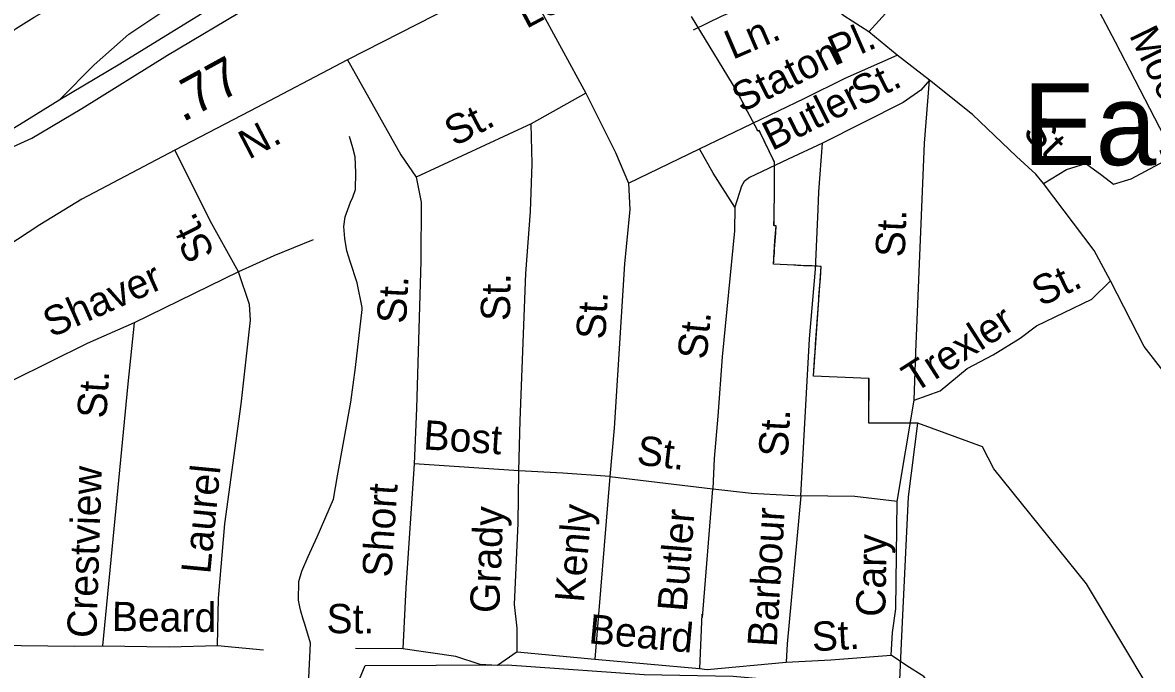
# Model space of a CAD drawing. Extents: x 1473865 to 1648260, y 639067 to 773536.
# Drawn here: x 1568001 to 1571669, y 701811 to 703909 of the extents above; entities that cross this region are included whole.
import ezdxf

# ---------------------------------------------------------------- set-up
doc = ezdxf.new("R2010")
doc.units = 0
for name, color, linetype in [('Exist Boundary Political City Limit New', 7, 'Continuous'), ('Exist Civil Demographics City Label', 7, 'Continuous'), ('Exist Hydrographic Misc Water Feature', 7, 'Continuous'), ('Exist Railroad Mainline', 7, 'Continuous'), ('Exist Railroad Siding', 7, 'Continuous'), ('Exist Road Non-System Type 51', 7, 'Continuous'), ('Exist Road Non-System Type 51 Label', 7, 'Continuous'), ('Exist Road Secondary Mileage Hundredths English Label', 7, 'Continuous'), ('Exist Road Secondary Type 51 Attributed', 7, 'Continuous'), ('Exist Road Secondary Type 51 Label', 7, 'Continuous'), ('Map Preparation Boundary City Limit Buffer Line', 7, 'Continuous')]:
    doc.layers.add(name, color=color, linetype=linetype)

msp = doc.modelspace()

# ---------------------------------------------------------------- linework, layer by layer
at = {"layer": 'Exist Boundary Political City Limit New'}
msp.add_line((1570385.2, 703562.5), (1570353.9, 703620.9), dxfattribs=at)
for points in [[(1570907.6, 702609.8), (1570748.2, 702610.6), (1570748.1, 702755.2), (1570568.5, 702762.4), (1570593.5, 703118.4), (1570438.8, 703125.6), (1570439.4, 703145.3), (1570443.4, 703201.6), (1570447.6, 703250.2), (1570439.6, 703250.9), (1570440.5, 703279.1), (1570440.5, 703319.4), (1570442, 703327.7), (1570442.1, 703403.2), (1570442.1, 703456.8), (1570392.4, 703559.5), (1570387.4, 703558.1), (1570353.9, 703620.9), (1570320.5, 703685.7), (1570172.4, 703929.1)], [(1570353.9, 703620.9), (1570353.4, 703621.8), (1570347, 703634.2), (1570346.5, 703635.1), (1570346, 703635.9), (1570345.6, 703636.8), (1570321, 703684.8), (1570320.5, 703685.7), (1570172.4, 703929.1)], [(1570438, 703464.6), (1570437.6, 703465.6), (1570433, 703475.6), (1570432.6, 703476.5), (1570425, 703491.9), (1570424.6, 703492.9), (1570422.2, 703497.8), (1570421.9, 703498.7), (1570418.1, 703506.3), (1570417.8, 703507.2), (1570415.1, 703512.2), (1570414.8, 703513.2), (1570412, 703518.9), (1570411.6, 703519.9), (1570407, 703529.1), (1570406.6, 703530.1), (1570401.2, 703541.1), (1570400.9, 703542), (1570396.6, 703550.5), (1570396.2, 703551.4), (1570395.4, 703553.1), (1570395, 703554), (1570392.4, 703559.5), (1570388, 703557.4), (1570387.4, 703558.1), (1570385.8, 703561.6), (1570385.2, 703562.5)], [(1570440.4, 703250.8), (1570440.5, 703253.8), (1570440.6, 703262.6), (1570440.5, 703265.3), (1570440.4, 703269.4), (1570440.5, 703279.1), (1570440.9, 703311.9), (1570441, 703314.6), (1570441.2, 703318.6), (1570442, 703327.7), (1570442.2, 703356), (1570442.1, 703403.2), (1570442.1, 703406.7), (1570442.1, 703428.1), (1570442.1, 703431.6), (1570442.1, 703449.4), (1570442.1, 703456.8), (1570438, 703464.6)], [(1570439.4, 703131.6), (1570439.6, 703135.3), (1570439.9, 703140.6), (1570440.1, 703144.6), (1570441.4, 703161.8), (1570442.2, 703175.4), (1570444.1, 703200.9), (1570446, 703226.9), (1570447.6, 703250.2)], [(1570447.6, 703250.2), (1570446.9, 703250.2), (1570441.2, 703250.6), (1570440.4, 703250.8)], [(1570592.8, 703118.5), (1570589.2, 703118.8), (1570581.1, 703119.4), (1570577.6, 703119.6), (1570572.2, 703119.7), (1570563.4, 703119.9), (1570550.2, 703120.3), (1570548.5, 703120.4), (1570542.5, 703120.6), (1570541.9, 703120.7), (1570535.8, 703120.9), (1570524.6, 703121.5), (1570517.5, 703121.8), (1570516.9, 703121.9), (1570511, 703122.1), (1570504.8, 703122.4), (1570438.8, 703125.6), (1570438.9, 703126.2), (1570439.1, 703129.7), (1570439.4, 703131.6)], [(1570568, 702762.9), (1570573, 702832.6), (1570573.4, 702837.3), (1570575.5, 702866.2), (1570585.8, 703010.5), (1570586, 703016.7), (1570586, 703017.8), (1570586.1, 703018.6), (1570587.2, 703032.4), (1570588.4, 703046.2), (1570590.8, 703079), (1570593.5, 703118.4), (1570592.8, 703118.5)], [(1570748.1, 702755.2), (1570568.5, 702762.4), (1570568, 702762.9)], [(1570748.2, 702610.6), (1570748.9, 702755), (1570748.1, 702755.2)], [(1569619, 700517.9), (1569845.4, 700862.1), (1569727.1, 700921.5), (1569531.8, 700876.3), (1569350.6, 700867.8), (1569238.8, 700917.9), (1569051.1, 701085.6), (1568989.2, 701091.5), (1568958.6, 701072.2), (1568926.9, 700798.3), (1568703.2, 700835.6), (1569113.1, 701823.8), (1569573.9, 701825.9), (1570018.5, 701794.5), (1570307.5, 701789.5), (1570591.6, 701764.6), (1570847.6, 701754.1), (1570854.9, 701919.1), (1570876.4, 702371.2), (1570907.6, 702609.8)], [(1570907.6, 702609.8), (1570771.9, 702610.6), (1570748.2, 702610.6)], [(1571664.6, 701738.1), (1571454.4, 702089), (1571153.9, 702461.6), (1571117.2, 702532.9), (1570907.6, 702609.8)]]:
    msp.add_lwpolyline(points, dxfattribs=at)
at = {"layer": 'Exist Hydrographic Misc Water Feature'}
msp.add_lwpolyline([(1568929.3, 701761.6), (1568936.1, 701896.8), (1568917.7, 701957.9), (1568911.8, 701974.5), (1568904.5, 702000.1), (1568900.8, 702014.1), (1568897.3, 702036.3), (1568898.5, 702097), (1568907.3, 702129.7), (1568928.2, 702177.6), (1568957.7, 702241), (1569010.4, 702363.9), (1569024, 702439.1), (1569067.2, 702678.7), (1569081.8, 702790.8), (1569103.4, 702978.3), (1569104, 702985.7), (1569087.1, 703064.8), (1569065.1, 703134.2), (1569053.9, 703168.9), (1569046.8, 703209.2), (1569043.6, 703247.9), (1569048.4, 703279.7), (1569065.3, 703327), (1569073.6, 703343.3), (1569082.1, 703367.7), (1569083.5, 703422.7), (1569080.6, 703474.4), (1569073.2, 703503.3), (1569062, 703539.6)], dxfattribs=at)
at = {"layer": 'Exist Railroad Mainline'}
for points in [[(1568122, 703659.7), (1568317.3, 703775.8), (1568593, 703945.1), (1568898.9, 704128), (1569232.9, 704328.8), (1569548.8, 704523.7), (1569880.8, 704722.5), (1570184.8, 704913.6), (1570472.6, 705084.7), (1570798.6, 705285.6), (1571104.4, 705468.5), (1571410.3, 705655.7), (1571704, 705828.8), (1572044.1, 706035.4), (1573072.3, 706662.4)], [(1567763.9, 703443.2), (1567991.3, 703578.9), (1568122, 703659.7)]]:
    msp.add_lwpolyline(points, dxfattribs=at)
at = {"layer": 'Exist Railroad Siding'}
for points in [[(1567763.9, 703443.2), (1567876.1, 703464), (1568030.9, 703534.5), (1568193.9, 703630.8), (1568471.5, 703804.1), (1568741.1, 703963.4), (1568944.3, 704091.3), (1569250.2, 704274.4), (1569485.6, 704417.9), (1569678.8, 704534.1), (1569884, 704656), (1570091.3, 704783.9), (1570316.8, 704923.8), (1570538.2, 705063.6), (1570707.3, 705163.8), (1570906.4, 705283.9), (1571143.7, 705423.5), (1571349.1, 705545.4), (1571542.2, 705663.6), (1571669, 705742.3), (1571811.8, 705828.8)], [(1568122, 703659.7), (1568233.2, 703772.7), (1568346.2, 703871.5), (1568479.1, 703960.2), (1568692.4, 704090.2)], [(1567584.6, 703327), (1567665.5, 703418.2), (1567738.5, 703513.4), (1567797.5, 703600.8), (1567836.3, 703700.5), (1567885.2, 703784.2), (1567923.6, 703831.6), (1567949.9, 703863.5), (1567978.2, 703889.1), (1568038.6, 703927.1), (1568111, 703967.9), (1568247.7, 704048.6)]]:
    msp.add_lwpolyline(points, dxfattribs=at)
at = {"layer": 'Exist Road Non-System Type 51'}
for p, q in [((1570840.6, 703804.2), (1570747.9, 703880)), ((1570945, 703722.3), (1570840.6, 703804.2)), ((1569830.1, 703680.5), (1569651.8, 703581)), ((1569651.8, 703581), (1569278.7, 703408.1)), ((1569968.4, 703388.9), (1570198.6, 703500.5)), ((1568702.2, 703100.9), (1568363.1, 702935.9)), ((1570895.4, 702684.8), (1570900.4, 702840.8)), ((1570840.4, 702355.9), (1570895.4, 702684.8)), ((1569612.6, 702455.4), (1569272.9, 702477.9)), ((1569907.2, 702436.9), (1569858.3, 701844.8)), ((1569907.2, 702436.9), (1570241.7, 702397.3)), ((1570207.9, 701979.7), (1570241.7, 702397.3)), ((1570527.4, 702373.9), (1570483.3, 701894.2)), ((1570205.8, 701990), (1570198.8, 701813.8)), ((1568634.5, 701889.3), (1568783.3, 701875.1)), ((1570483.3, 701894.2), (1570480.3, 701834.4)), ((1569235.5, 701878.3), (1569081.5, 701879.2)), ((1569606.3, 701867.8), (1569858.3, 701844.8)), ((1569858.3, 701844.8), (1570198.8, 701813.8))]:
    msp.add_line(p, q, dxfattribs=at)
for points in [[(1570747.9, 703880), (1570823.6, 703962.7), (1570903, 704037.1), (1570994.4, 704105.3), (1571281.8, 704274), (1571401.2, 704351.6), (1571512.5, 704413.6)], [(1571570.8, 704293.5), (1571434.2, 704193), (1571407.5, 704161.6), (1571405.1, 704127.6), (1571455, 704024.5), (1571547.8, 703846.8), (1571739.7, 703477.5)], [(1569615, 704067.7), (1569671.3, 703970.6), (1569830.1, 703680.5)], [(1570546.4, 704017.9), (1570375.7, 703975.1), (1570268.7, 703929.3), (1570177.8, 703884.9)], [(1570747.9, 703880), (1570666.9, 703931.6), (1570594.1, 703990.9)], [(1570198.6, 703500.5), (1570539.9, 703663.9), (1570671.1, 703729.4), (1570840.6, 703804.2)], [(1569056.5, 703788.5), (1569229.6, 703480.2), (1569278.7, 703408.1)], [(1570945, 703722.3), (1570916.6, 703690.7), (1570859.7, 703649.8), (1570597.2, 703518.8)], [(1570900.4, 702840.8), (1570929.3, 703518.5), (1570945, 703722.3)], [(1571314.7, 703387.4), (1571289.7, 703417.5), (1571227.2, 703475), (1571085.1, 703611.4), (1570945, 703722.3)], [(1569830.1, 703680.5), (1569926.2, 703487.6), (1569968.4, 703388.9)], [(1569612.6, 702455.4), (1569616.6, 702618.3), (1569634.7, 703095.1), (1569650.4, 703296.8), (1569655.3, 703450.8), (1569651.8, 703581)], [(1570313, 703310.3), (1570243, 703421.5), (1570198.6, 703500.5)], [(1570597.2, 703518.8), (1570486.2, 703466.5), (1570360.8, 703407.3), (1570343.7, 703393.7), (1570334.4, 703379.1), (1570313, 703310.3)], [(1570527.4, 702373.9), (1570555.1, 702883.4), (1570575.5, 703109.1), (1570583.7, 703303.2), (1570586.2, 703361), (1570597.2, 703518.8)], [(1568702.2, 703100.9), (1568615.5, 703256.7), (1568496, 703496)], [(1571314.7, 703387.4), (1571389.7, 703432.5), (1571452.2, 703452.5), (1571504.7, 703414.9), (1571542.2, 703384.9), (1571599.7, 703402.4), (1571739.7, 703477.5)], [(1569278.7, 703408.1), (1569295.5, 703326.8), (1569294, 703136.7), (1569280.1, 702657.8), (1569272.9, 702477.9)], [(1569968.4, 703388.9), (1569972.7, 703302.7), (1569955.3, 703127), (1569921.6, 702593.8), (1569907.2, 702436.9)], [(1571532.2, 703072.2), (1571479.7, 703169.8), (1571314.7, 703387.4)], [(1570313, 703310.3), (1570311.7, 703234.3), (1570271.8, 702824.9), (1570258.3, 702633), (1570245.7, 702495.2), (1570241.7, 702397.3)], [(1568944.4, 703204.3), (1568817.3, 703152.8), (1568702.2, 703100.9)], [(1568634.5, 701889.3), (1568637.6, 702042.6), (1568657.5, 702283.4), (1568711, 702672.1), (1568741, 702944.7), (1568738, 702994.8), (1568702.2, 703100.9)], [(1570895.4, 702684.8), (1570980.1, 702715.3), (1571067.2, 702787), (1571152.2, 702832), (1571239.5, 702886.3), (1571292.3, 702925.3), (1571471.9, 703011.9), (1571532.2, 703072.2)], [(1571774.6, 702688), (1571642.1, 702858.3), (1571532.2, 703072.2)], [(1568363.1, 702935.9), (1568211.4, 702868.4), (1567966.2, 702747.2)], [(1568363.1, 702935.9), (1568343.2, 702738), (1568303.7, 702334.4), (1568260.6, 701887.7)], [(1567966.2, 702747.2), (1567955.5, 702627.6), (1567897.9, 702143.9), (1567885, 701992.3), (1567879.6, 701913.4), (1567880.5, 701892.3), (1567997, 701889.3), (1568170.2, 701886.2), (1568260.6, 701887.7)], [(1569272.9, 702477.9), (1569245.2, 702076.2), (1569235.5, 701878.3)], [(1569606.3, 701867.8), (1569606.9, 701945.3), (1569598.4, 702021.5), (1569609.4, 702285.4), (1569612.6, 702455.4)], [(1569907.2, 702436.9), (1569755, 702447.8), (1569612.6, 702455.4)], [(1570241.7, 702397.3), (1570367.5, 702382.9), (1570527.4, 702373.9)], [(1570840.4, 702355.9), (1570702.5, 702372.7), (1570527.4, 702373.9)], [(1570820.5, 701857.4), (1570824.8, 701931.5), (1570836.1, 702007.3), (1570840.4, 702355.9)], [(1568260.6, 701887.7), (1568477.3, 701884.9), (1568634.5, 701889.3)], [(1569606.3, 701867.8), (1569542.6, 701824.5), (1569486.6, 701827.4), (1569407.1, 701853.1), (1569235.5, 701878.3)], [(1570480.3, 701834.4), (1570624.3, 701842.1), (1570820.5, 701857.4)], [(1571399.3, 701390.8), (1571350.8, 701575.8), (1571313.8, 701624.6), (1571268.1, 701649.3), (1571212.4, 701666.5), (1571132.6, 701676.1), (1571054.4, 701669.5), (1571026.6, 701678), (1570995, 701700.7), (1570926.5, 701787.9), (1570871.2, 701823.1), (1570820.5, 701857.4)], [(1570198.8, 701813.8), (1570223.8, 701811.5), (1570480.3, 701834.4)]]:
    msp.add_lwpolyline(points, dxfattribs=at)
at = {"layer": 'Exist Road Secondary Type 51 Attributed'}
msp.add_lwpolyline([(1576034.3, 707890.1), (1574879.9, 707194.8), (1574149.1, 706750.6), (1573868.3, 706563.2), (1573001.7, 706031.7), (1572825.5, 705917), (1572398.4, 705663.1), (1572192.3, 705534.4), (1571754.4, 705265.3), (1571334.1, 705008.1), (1571198.1, 704924), (1570978, 704794), (1570746, 704659.9), (1570539.9, 704551.8), (1570279.9, 704421.7), (1570117.9, 704327.6), (1569785.8, 704161.5), (1569056.5, 703788.5), (1568739.2, 703621.9), (1568496, 703496), (1568193.4, 703337), (1568057.4, 703252.9), (1567947.4, 703180.9)], dxfattribs=at)
at = {"layer": 'Map Preparation Boundary City Limit Buffer Line'}
msp.add_line((1570385.2, 703562.5), (1570353.9, 703620.9), dxfattribs=at)
for points in [[(1570353.9, 703620.9), (1570353.4, 703621.8), (1570347, 703634.2), (1570346.5, 703635.1), (1570346, 703635.9), (1570345.6, 703636.8), (1570321, 703684.8), (1570320.5, 703685.7), (1570172.4, 703929.1)], [(1570907.6, 702609.8), (1570748.2, 702610.6), (1570748.1, 702755.2), (1570568.5, 702762.4), (1570593.5, 703118.4), (1570438.8, 703125.6), (1570439.4, 703145.3), (1570443.4, 703201.6), (1570447.6, 703250.2), (1570439.6, 703250.9), (1570440.5, 703279.1), (1570440.5, 703319.4), (1570442, 703327.7), (1570442.1, 703403.2), (1570442.1, 703456.8), (1570392.4, 703559.5), (1570387.4, 703558.1), (1570353.9, 703620.9), (1570320.5, 703685.7), (1570172.4, 703929.1)], [(1570438, 703464.6), (1570437.6, 703465.6), (1570433, 703475.6), (1570432.6, 703476.5), (1570425, 703491.9), (1570424.6, 703492.9), (1570422.2, 703497.8), (1570421.9, 703498.7), (1570418.1, 703506.3), (1570417.8, 703507.2), (1570415.1, 703512.2), (1570414.8, 703513.2), (1570412, 703518.9), (1570411.6, 703519.9), (1570407, 703529.1), (1570406.6, 703530.1), (1570401.2, 703541.1), (1570400.9, 703542), (1570396.6, 703550.5), (1570396.2, 703551.4), (1570395.4, 703553.1), (1570395, 703554), (1570392.4, 703559.5), (1570388, 703557.4), (1570387.4, 703558.1), (1570385.8, 703561.6), (1570385.2, 703562.5)], [(1570440.4, 703250.8), (1570440.5, 703253.8), (1570440.6, 703262.6), (1570440.5, 703265.3), (1570440.4, 703269.4), (1570440.5, 703279.1), (1570440.9, 703311.9), (1570441, 703314.6), (1570441.2, 703318.6), (1570442, 703327.7), (1570442.2, 703356), (1570442.1, 703403.2), (1570442.1, 703406.7), (1570442.1, 703428.1), (1570442.1, 703431.6), (1570442.1, 703449.4), (1570442.1, 703456.8), (1570438, 703464.6)], [(1570439.4, 703131.6), (1570439.6, 703135.3), (1570439.9, 703140.6), (1570440.1, 703144.6), (1570441.4, 703161.8), (1570442.2, 703175.4), (1570444.1, 703200.9), (1570446, 703226.9), (1570447.6, 703250.2)], [(1570447.6, 703250.2), (1570446.9, 703250.2), (1570441.2, 703250.6), (1570440.4, 703250.8)], [(1570592.8, 703118.5), (1570589.2, 703118.8), (1570581.1, 703119.4), (1570577.6, 703119.6), (1570572.2, 703119.7), (1570563.4, 703119.9), (1570550.2, 703120.3), (1570548.5, 703120.4), (1570542.5, 703120.6), (1570541.9, 703120.7), (1570535.8, 703120.9), (1570524.6, 703121.5), (1570517.5, 703121.8), (1570516.9, 703121.9), (1570511, 703122.1), (1570504.8, 703122.4), (1570438.8, 703125.6), (1570438.9, 703126.2), (1570439.1, 703129.7), (1570439.4, 703131.6)], [(1570568, 702762.9), (1570573, 702832.6), (1570573.4, 702837.3), (1570575.5, 702866.2), (1570585.8, 703010.5), (1570586, 703016.7), (1570586, 703017.8), (1570586.1, 703018.6), (1570587.2, 703032.4), (1570588.4, 703046.2), (1570590.8, 703079), (1570593.5, 703118.4), (1570592.8, 703118.5)], [(1570748.1, 702755.2), (1570568.5, 702762.4), (1570568, 702762.9)], [(1570748.2, 702610.6), (1570748.9, 702755), (1570748.1, 702755.2)], [(1569619, 700517.9), (1569845.4, 700862.1), (1569727.1, 700921.5), (1569531.8, 700876.3), (1569350.6, 700867.8), (1569238.8, 700917.9), (1569051.1, 701085.6), (1568989.2, 701091.5), (1568958.6, 701072.2), (1568926.9, 700798.3), (1568703.2, 700835.6), (1569113.1, 701823.8), (1569573.9, 701825.9), (1570018.5, 701794.5), (1570307.5, 701789.5), (1570591.6, 701764.6), (1570847.6, 701754.1), (1570854.9, 701919.1), (1570876.4, 702371.2), (1570907.6, 702609.8)], [(1570907.6, 702609.8), (1570771.9, 702610.6), (1570748.2, 702610.6)], [(1571664.6, 701738.1), (1571454.4, 702089), (1571153.9, 702461.6), (1571117.2, 702532.9), (1570907.6, 702609.8)]]:
    msp.add_lwpolyline(points, dxfattribs=at)

# ---------------------------------------------------------------- texts
at = {"layer": 'Exist Civil Demographics City Label'}
msp.add_text('East Spencer', height=265, dxfattribs=at).set_placement((1571248.1, 703447.3))
at = {"layer": 'Exist Road Non-System Type 51 Label'}
for s, rotation, p in [('Ln.', 23.2039, (1570306.1, 703788.4)), ('Pl.', 23.8029, (1570643, 703770.9)), ('Moore', 295.8684, (1571591.8, 703869)), ('Staton', 26.5605, (1570334.1, 703616)), ('St.', 26.5078, (1570721.9, 703636)), ('Butler', 26.5078, (1570433.6, 703492.3)), ('St.', 27.7055, (1569403.1, 703506)), ('St.', 313.9095, (1571243.8, 703550.3)), ('St.', 116.4167, (1568626.9, 703161.3)), ('St.', 87.5572, (1570864.2, 703146.9)), ('Shaver', 23.9401, (1568094.6, 702886.4)), ('St.', 25.7405, (1571306.5, 702986.8)), ('St.', 86.8633, (1569245.8, 702931.2)), ('St.', 89.1429, (1569583.2, 702941)), ('St.', 86.9542, (1569892.9, 702880.3)), ('St.', 84.4342, (1570221.3, 702814.6)), ('Trexler', 32.6879, (1570895.9, 702706.1)), ('St.', 86.3387, (1568272.9, 702623.8)), ('St.', 86.8865, (1570484.9, 702498.9)), ('Bost', 356.2151, (1569300.5, 702525.4)), ('St.', 353.2366, (1569992, 702476.4)), ('Crestview', 88.109, (1568240.5, 701911.9)), ('Laurel', 84.4921, (1568610.3, 702118.7)), ('Short', 86.05, (1569198, 702107.8)), ('Grady', 87.6266, (1569548, 701992.5)), ('Kenly', 85.2785, (1569823.2, 702026.1)), ('Butler', 85.3638, (1570156.3, 701996.4)), ('Barbour', 86.6065, (1570448.9, 701882.3)), ('Cary', 88.9091, (1570801.3, 701981.1)), ('Beard', 359.4915, (1568290.8, 701935.7)), ('St.', 359.6608, (1568987.6, 701929)), ('Beard', 354.7881, (1569836.5, 701896.2)), ('St.', 3.0327, (1570565.2, 701870))]:
    msp.add_text(s, height=95, rotation=rotation, dxfattribs=at).set_placement(p)
at = {"layer": 'Exist Road Secondary Mileage Hundredths English Label'}
msp.add_text('.77', height=125, rotation=28.7532, dxfattribs=at).set_placement((1568520.7, 703584.5))
at = {"layer": 'Exist Road Secondary Type 51 Label'}
for s, rotation, p in [('Long', 28.1067, (1569636.4, 703888.3)), ('N.', 27.5003, (1568735.3, 703463.9))]:
    msp.add_text(s, height=95, rotation=rotation, dxfattribs=at).set_placement(p)

doc.saveas('drawing.dxf')
